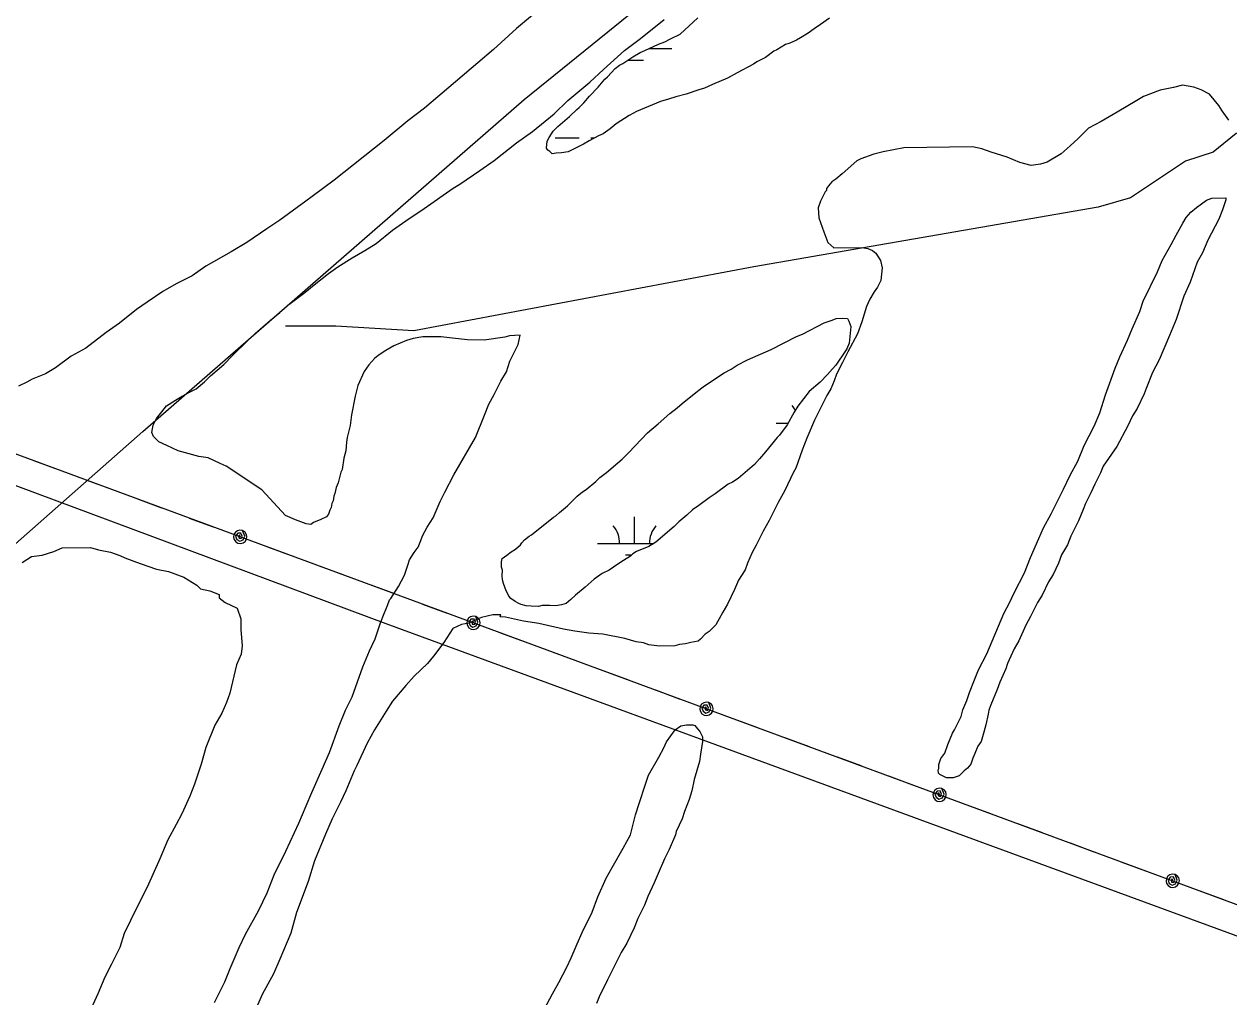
# Model space of a CAD drawing. Extents: x 3250478 to 3288318, y 788638 to 816472.
# Drawn here: x 3261633 to 3263253, y 800772 to 802080 of the extents above; entities that cross this region are included whole.
import ezdxf

# ---------------------------------------------------------------- set-up
doc = ezdxf.new("R2010")
doc.units = 0
for name, color, linetype in [('V-SITE-VEGE', 7, 'Continuous'), ('V-TOPO-SHOR', 7, 'Continuous'), ('V-UTIL-LINE', 7, 'Continuous'), ('V-WETL-SWMP', 7, 'Continuous')]:
    doc.layers.add(name, color=color, linetype=linetype)

msp = doc.modelspace()

# ---------------------------------------------------------------- linework, layer by layer
at = {"layer": 'V-SITE-VEGE'}
for points in [[(3262316.6, 802092.5), (3262295.3, 802074.4), (3262264.3, 802046.3), (3262243.1, 802028.2), (3262213, 802002.8), (3262171.3, 801967.4), (3262149.2, 801950.2), (3262117.3, 801923.9), (3262049.9, 801870.3), (3262020.7, 801848.5), (3262011.8, 801842.2), (3261977.2, 801816.7), (3261959.5, 801804.9), (3261932.9, 801786.7), (3261911.5, 801773.9), (3261877.8, 801754.7), (3261859.1, 801742), (3261837.8, 801731), (3261820, 801721), (3261798.7, 801706.4), (3261784.5, 801696.4), (3261761.5, 801678.3), (3261743.8, 801665.6), (3261716.3, 801644.7), (3261696.7, 801633.7), (3261675.4, 801618.3), (3261662.1, 801610.1), (3261644.3, 801602.7), (3261637.2, 801599), (3261625.6, 801593.5)], [(3262210.2, 801859.6), (3262219, 801865.1), (3262245.7, 801883.3), (3262265.2, 801897), (3262295.3, 801920.6), (3262316.6, 801936), (3262345.8, 801959.6), (3262364.4, 801977.7), (3262393.6, 802002.2), (3262412.2, 802019.4), (3262440.5, 802044.8), (3262461.8, 802061.1), (3262493.7, 802086.5)], [(3263190.6, 801998), (3263178.1, 801995.1), (3263160.2, 801991.4), (3263138, 801983.1), (3263129.1, 801977.6), (3263102.4, 801962.1), (3263081.1, 801949.3), (3263064.2, 801940.2), (3263050.1, 801926.6), (3263039.5, 801916.6), (3263027.1, 801905.8), (3263008.4, 801894.8), (3262999.5, 801892), (3262987, 801890.1), (3262971.7, 801894.4), (3262954.7, 801901.3), (3262933.1, 801908.2), (3262920.5, 801912.6), (3262908, 801915.1), (3262815.9, 801914), (3262788.2, 801908.4), (3262775.7, 801905.5), (3262757.9, 801899.1), (3262752.6, 801896.3), (3262733.1, 801879.1), (3262724.3, 801871.8), (3262718.9, 801868.2), (3262714.5, 801862.8), (3262711.9, 801859.2), (3262711.9, 801856.5), (3262710.1, 801854.7), (3262704, 801842.1), (3262700.6, 801833.1), (3262701.6, 801819.7), (3262708.1, 801801), (3262713.6, 801786.8), (3262721.8, 801779.7), (3262759.3, 801780.1), (3262767.4, 801778.4), (3262773.7, 801775.8), (3262778.2, 801772.3), (3262784.6, 801762.5), (3262786.5, 801752.7), (3262784.9, 801735.7), (3262780.5, 801726.7), (3262776.1, 801720.4), (3262770, 801710.5), (3262765.6, 801700.6), (3262759.6, 801680), (3262753.5, 801663.8), (3262740.4, 801639.5), (3262733.4, 801625.1), (3262725.5, 801609.8), (3262722, 801600.8), (3262717.7, 801590.1), (3262712.4, 801581), (3262703.7, 801564), (3262695.8, 801547.8), (3262685.4, 801523.5), (3262679.3, 801507.3), (3262670.6, 801483.1), (3262667.1, 801476.8), (3262655.8, 801453.4), (3262647, 801437.2), (3262634.8, 801412.9), (3262626.9, 801398.5), (3262617.3, 801379.6), (3262612, 801369.7), (3262605.9, 801355.3), (3262602.4, 801346.4), (3262593.7, 801332.8), (3262588.4, 801320.3), (3262578.8, 801300.5), (3262572.7, 801289.7), (3262567.4, 801280.7), (3262563, 801272.6), (3262554.2, 801263.5), (3262548.9, 801259.9), (3262542.7, 801253.5), (3262539.2, 801250.8), (3262529.3, 801248.9), (3262522.2, 801247), (3262514.2, 801246.1), (3262507.9, 801244.2), (3262487.4, 801244), (3262473, 801245.6), (3262465.8, 801248.2), (3262456, 801249.9), (3262440.7, 801254.2), (3262411.2, 801260.1), (3262392.4, 801261.6), (3262373.5, 801264.1), (3262358.3, 801266.6), (3262325.1, 801274.3), (3262304.5, 801277.6), (3262280.3, 801282.7), (3262273.2, 801283.5), (3262274, 801286.2), (3262263.3, 801286.1), (3262248.1, 801282.3), (3262243.7, 801280.5)], [(3263252.8, 801951.3), (3263243.7, 801963.7), (3263239.2, 801970.8), (3263226.5, 801985.9), (3263215.7, 801992), (3263205.8, 801995.5), (3263190.6, 801998)], [(3262148.9, 801352.7), (3262151.5, 801359.9), (3262157.7, 801369.8), (3262163, 801377.1), (3262166.4, 801386), (3262169, 801392.3), (3262175.2, 801404), (3262183.1, 801416.6), (3262192.7, 801438.2), (3262198.8, 801450.8), (3262211, 801474.2), (3262240, 801524.6), (3262252.1, 801554.3), (3262258.2, 801569.5), (3262265.2, 801582.1), (3262274, 801600.1), (3262281.9, 801612.7), (3262286.2, 801627.1), (3262291.4, 801637.9), (3262297.5, 801649.6), (3262300.1, 801662.1), (3262285.8, 801661.1), (3262279.5, 801659.2), (3262251.9, 801655.3), (3262229.5, 801656), (3262205.3, 801658.4), (3262193.7, 801660), (3262169.5, 801659.7), (3262156.1, 801657.8), (3262147.2, 801655), (3262130.3, 801647.7), (3262119.7, 801641.3), (3262110.8, 801635.8), (3262104.6, 801631.3), (3262096.6, 801622.2), (3262090.5, 801613.2), (3262081.8, 801594.3), (3262078.3, 801580), (3262073.3, 801554.9), (3262071.6, 801540.6), (3262067.4, 801524.4), (3262066.5, 801518.1), (3262065.8, 801506.5), (3262063.2, 801496.6), (3262060.7, 801481.4), (3262059, 801477.8), (3262055.5, 801463.5), (3262052.9, 801457.2), (3262051.2, 801449.1), (3262049.5, 801445.5), (3262048.7, 801439.2), (3262046.9, 801435.6), (3262046.1, 801430.3), (3262044.3, 801426.7), (3262042.6, 801421.3), (3262040, 801417.7), (3262032, 801414), (3262022.2, 801410.3), (3262018.6, 801407.6), (3262012.4, 801408.4), (3261998, 801413.6), (3261984.5, 801419.7), (3261952.8, 801454.2), (3261905, 801485.9), (3261896.9, 801489.3), (3261880.8, 801497.2), (3261868.2, 801498.9), (3261850.3, 801504), (3261840.4, 801506.6), (3261825.1, 801513.6), (3261814.3, 801518.8), (3261807.1, 801525.9), (3261805.2, 801531.2), (3261806.9, 801541.1), (3261811.3, 801550.1), (3261818.3, 801559.1), (3261824.5, 801567.2), (3261836.9, 801574.5), (3261845.8, 801580), (3261855.6, 801585.5), (3261864.5, 801590), (3261876, 801599.1), (3261884, 801607.3), (3261901.7, 801622.7), (3261914, 801635.3), (3261933.5, 801654.3), (3261944.1, 801664.3), (3261964.5, 801682.4), (3261976.9, 801692.4), (3261989.3, 801703.3), (3262010.5, 801719.6), (3262023, 801729.6), (3262042.4, 801745), (3262054.9, 801754.1), (3262074.4, 801766), (3262091.3, 801776), (3262106.4, 801785.1), (3262128.5, 801803.3), (3262146.3, 801816), (3262171.1, 801832.4), (3262210.2, 801859.6)], [(3263003.4, 801402.9), (3263013.9, 801421.8), (3263020, 801434.4), (3263030.5, 801455), (3263039.2, 801473.9), (3263049.7, 801492.8), (3263058.4, 801513.5), (3263071.5, 801539.6), (3263079.4, 801557.6), (3263087.1, 801581.8), (3263100.1, 801617.7), (3263106.2, 801633), (3263116.7, 801655.5), (3263122.8, 801670.8), (3263133.2, 801694.1), (3263137.6, 801707.6), (3263156.8, 801747.2), (3263162.9, 801762.4), (3263175.1, 801784), (3263182.1, 801796.6), (3263190.9, 801812.8), (3263195.3, 801820.1), (3263201.5, 801827.3), (3263209.4, 801833.6), (3263222.7, 801843.6), (3263229.9, 801846.4), (3263248.6, 801846.6), (3263248.7, 801843.9), (3263244.4, 801830.5), (3263239.1, 801817.9), (3263224.3, 801790), (3263217.3, 801772.9), (3263210.3, 801760.3), (3263200.8, 801733.4), (3263192, 801714.5), (3263181.7, 801683.1), (3263173, 801661.5), (3263159, 801629.1), (3263150.3, 801612), (3263141.6, 801590.5), (3263139, 801583.3), (3263129.4, 801563.5), (3263123.2, 801553.6), (3263117.1, 801540.1), (3263102.3, 801512.2), (3263083.8, 801486.1), (3263080.3, 801477.1), (3263072.4, 801461.8), (3263067.2, 801450.1), (3263060.2, 801435.7), (3263056.7, 801427.6), (3263050.6, 801412.3), (3263045.4, 801401.6), (3263040.1, 801391.7), (3263035.8, 801380), (3263027.9, 801366.5), (3263023.6, 801355.7), (3263016.6, 801340.4), (3263010.4, 801330.5), (3263001.7, 801312.5), (3262995.6, 801302.6), (3262985.9, 801283.7), (3262979.8, 801272), (3262970.2, 801251.3), (3262964.1, 801240.5), (3262955.4, 801220.8), (3262952.8, 801213.6), (3262944.9, 801195.6), (3262941.5, 801185.7), (3262932.8, 801165), (3262930.2, 801157.9), (3262929.3, 801152.5), (3262925.9, 801138.1), (3262923.3, 801128.3), (3262919.9, 801115.7), (3262915.5, 801109.4), (3262911.2, 801099.5), (3262908.6, 801093.2), (3262906, 801085.1), (3262901.6, 801079.7), (3262897.1, 801076.1), (3262890, 801069.7), (3262882, 801067), (3262873.1, 801066.9), (3262864.1, 801071.2), (3262862.3, 801073), (3262862.2, 801077.5), (3262863.1, 801079.3), (3262863, 801084.6), (3262865.6, 801092.7), (3262870.9, 801099.9), (3262875.2, 801111.6), (3262881.3, 801126.9), (3262884, 801131.4), (3262892.7, 801149.4), (3262895.3, 801158.3), (3262900.5, 801170.9), (3262904, 801181.7), (3262910.9, 801198.8), (3262916.1, 801212.2), (3262927.5, 801233.8)], [(3262927.5, 801233.8), (3262950.1, 801287.8), (3262958, 801302.2), (3262964.1, 801315.7), (3262978.1, 801342.6), (3262985.9, 801363.3), (3262997.3, 801388.5), (3263003.4, 801402.9)], [(3261630.8, 801356.4), (3261643.3, 801364.4), (3261657.6, 801366.2), (3261673.4, 801371.1), (3261684.4, 801376), (3261722.4, 801376.4), (3261733.5, 801373.4), (3261749.4, 801370.4), (3261762.1, 801365.8), (3261768.5, 801362.7), (3261789.1, 801355), (3261811.4, 801347.4), (3261827.3, 801344.4), (3261847.9, 801336.7), (3261865.5, 801325.8), (3261870.3, 801321.1), (3261883, 801318.1), (3261895.7, 801313.5), (3261895.7, 801308.8), (3261903.7, 801302.5), (3261919.7, 801294.8), (3261924.6, 801280.6), (3261924.7, 801266.4), (3261926.6, 801244.2), (3261925.1, 801233.1)], [(3261889.2, 800764.8), (3261903.2, 800792.7), (3261910.1, 800810.7), (3261922.3, 800838.6), (3261931.1, 800856.5), (3261948.6, 800888.1), (3261959.9, 800912.3), (3261969.5, 800936.6), (3261985.2, 800968.1), (3262002.7, 801005.8), (3262012.3, 801029.2), (3262020.1, 801047.2), (3262034, 801078.6), (3262043.6, 801101.1), (3262056.6, 801137), (3262065.3, 801157.7), (3262074.1, 801175.7), (3262088.8, 801216.1), (3262097.5, 801237.7), (3262105.4, 801253.9), (3262112.3, 801275.4), (3262117.5, 801288), (3262121.8, 801298.8), (3262124.4, 801306), (3262126.2, 801307.8), (3262136.7, 801324), (3262144.6, 801339.3), (3262148.9, 801352.7)], [(3262243.7, 801280.5), (3262231.2, 801275), (3262221.4, 801273.1), (3262209.8, 801267.6), (3262197.5, 801248.7), (3262183.4, 801230.6), (3262175.5, 801220.7), (3262157.8, 801203.5), (3262146.3, 801190.8), (3262128.7, 801170.1), (3262119.9, 801156.5), (3262104.1, 801131.3), (3262094.5, 801113.3), (3262080.5, 801083.6), (3262077, 801076.5), (3262065.7, 801049.5), (3262058.7, 801034.2), (3262047.3, 801011.7), (3262038.6, 800991), (3262023.8, 800955.1), (3262015.2, 800927.3), (3261999.6, 800886), (3261991.9, 800858.1), (3261977.1, 800823.1), (3261968.4, 800803.3), (3261953.5, 800775.4), (3261945.6, 800758.3)], [(3261925.1, 801233.1), (3261919, 801218.8), (3261909.9, 801180.7), (3261905.3, 801168), (3261899.1, 801153.6), (3261889.8, 801137.7), (3261877.5, 801107.5), (3261871.4, 801085.2), (3261862.2, 801058.2), (3261856.1, 801042.3), (3261845.3, 801018.4), (3261837.5, 801004.1), (3261826.7, 800983.4), (3261815.9, 800957.9), (3261798.9, 800919.7), (3261785, 800892.7), (3261768, 800857.6), (3261761.8, 800838.6), (3261751, 800816.3), (3261741.7, 800798.7), (3261732.5, 800776.5), (3261718.6, 800746.2)], [(3262332.9, 800756.5), (3262343.4, 800776.3), (3262352.2, 800791.7), (3262362.7, 800812.3), (3262368.8, 800824.9), (3262376.6, 800843.8), (3262383.6, 800859.1), (3262396.7, 800886.1), (3262404.5, 800906.7), (3262415.8, 800931.9), (3262423.7, 800946.3), (3262438.6, 800972.4), (3262448.3, 800990.4), (3262451.7, 801003), (3262455.1, 801017.3), (3262460.3, 801033.5), (3262468.1, 801056.8), (3262472.4, 801070.3), (3262486.4, 801094.6), (3262493.4, 801107.2), (3262496.9, 801115.3), (3262508.3, 801131.5), (3262516.3, 801137), (3262523.5, 801138), (3262532.4, 801138.1), (3262535.1, 801137.2), (3262538.7, 801132.8), (3262541.5, 801129.2), (3262545.1, 801122.1)], [(3262545.1, 801122.1), (3262545.2, 801115.8), (3262542.7, 801098.8), (3262541, 801089), (3262534.1, 801064.7), (3262530.7, 801049.5), (3262527.3, 801037.8), (3262521.2, 801021.7), (3262517.8, 801011.8), (3262509.9, 800994.7), (3262509.1, 800990.2), (3262500.4, 800970.4), (3262494.2, 800957.9), (3262485.5, 800938.1), (3262480.3, 800925.5), (3262471.6, 800907.5), (3262467.2, 800895.8), (3262458.5, 800877.8), (3262453.3, 800865.3), (3262443.7, 800844.6), (3262435.8, 800832), (3262425.3, 800810.4), (3262417.4, 800795.1), (3262406.1, 800772.6), (3262402.6, 800763.6)]]:
    msp.add_lwpolyline(points, dxfattribs=at)
at = {"layer": 'V-TOPO-SHOR'}
for points in [[(3260407.6, 801061.1), (3260691.8, 801162.5), (3260783.1, 801177.7), (3260935.3, 801152.3), (3261168.6, 801071.1), (3261214.3, 801045.7), (3261280.2, 801055.8), (3261351.3, 801081.2), (3261386.8, 801126.8), (3261412.2, 801157.2), (3261437.6, 801202.9), (3261473.1, 801248.6), (3261534, 801304.3), (3261792.8, 801532.6), (3262305.3, 801978.9), (3263107.1, 802628), (3263234, 802678.7), (3263386.2, 802846.1), (3263487.7, 802952.6), (3263665.3, 803089.6), (3263721.2, 803130.1), (3263761.1, 803186.9)], [(3263924.4, 802039.5), (3263768.6, 801994.5), (3263392, 801920.6), (3263324.1, 801920.6), (3263305.6, 801932.9), (3263287, 801939.1), (3263262.4, 801933), (3263231.5, 801908.3), (3263194.4, 801895.9), (3263120.4, 801846.6), (3263077.1, 801834.2), (3262614.1, 801754.1), (3262157.3, 801667.8), (3262052.4, 801674), (3261984.5, 801674.1)]]:
    msp.add_lwpolyline(points, dxfattribs=at)
at = {"layer": 'V-UTIL-LINE'}
for points in [[(3271779.1, 797708), (3269520, 798544.3), (3266561, 799643.4), (3262119.9, 801273.8), (3257978.5, 802819)], [(3258650, 802591.3), (3259793.3, 802172.3), (3261232, 801646.2), (3262845.9, 801050.8), (3264299.9, 800514), (3265074.8, 800229.3), (3265903.5, 799908.4), (3266182.4, 799829.3), (3266839.8, 799951.4)], [(3261647.1, 801493), (3261679, 801481.3)], [(3261716.5, 801467.4), (3261748.4, 801455.7)], [(3261785.9, 801441.8), (3261817.8, 801430.1)], [(3261855.4, 801416.2), (3261887.3, 801404.4)], [(3261923.9, 801390.9), (3261923.2, 801393.7), (3261921.6, 801392), (3261922.4, 801389.3), (3261925.2, 801388.6), (3261926.6, 801391.7), (3261924.7, 801396), (3261920.4, 801395.7), (3261917.6, 801391.8), (3261919.3, 801387.5), (3261923.1, 801385.1), (3261927.6, 801386.7), (3261929.8, 801391.7), (3261927, 801399.4), (3261923.5, 801399.9), (3261920.1, 801399.1), (3261917.3, 801397), (3261915.4, 801394.1), (3261914.9, 801390.6), (3261915.7, 801387.2), (3261917.8, 801384.3), (3261920.8, 801382.5), (3261924.2, 801381.9), (3261927.6, 801382.8), (3261930.5, 801384.8), (3261932.3, 801387.8), (3261932.9, 801391.3), (3261932, 801394.7), (3261930, 801397.5), (3261927, 801399.4)], [(3261960.5, 801377.4), (3261992.3, 801365.7)], [(3262029.9, 801351.8), (3262061.8, 801340.1)], [(3262099.3, 801326.2), (3262131.2, 801314.5)], [(3262168.7, 801300.6), (3262200.6, 801288.8)], [(3262237.2, 801275.3), (3262236.5, 801278.1), (3262235, 801276.4), (3262235.7, 801273.7), (3262238.6, 801273), (3262239.9, 801276.1), (3262238.1, 801280.4), (3262233.8, 801280.1), (3262231, 801276.2), (3262232.7, 801271.9), (3262236.4, 801269.5), (3262241, 801271.1), (3262243.2, 801276.1), (3262240.3, 801283.8), (3262236.9, 801284.3), (3262233.5, 801283.5), (3262230.6, 801281.4), (3262228.8, 801278.5), (3262228.2, 801275), (3262229.1, 801271.6), (3262231.1, 801268.7), (3262234.1, 801266.9), (3262237.6, 801266.3), (3262241, 801267.2), (3262243.8, 801269.2), (3262245.7, 801272.2), (3262246.2, 801275.7), (3262245.4, 801279.1), (3262243.3, 801281.9), (3262240.3, 801283.8)], [(3262273.8, 801261.8), (3262305.7, 801250.1)], [(3262343.2, 801236.2), (3262375.1, 801224.5)], [(3262412.7, 801210.6), (3262444.6, 801198.9)], [(3262482.1, 801185), (3262514, 801173.2)], [(3262550.6, 801159.7), (3262549.9, 801162.5), (3262548.4, 801160.8), (3262549.1, 801158.1), (3262551.9, 801157.4), (3262553.3, 801160.5), (3262551.4, 801164.8), (3262547.2, 801164.5), (3262544.3, 801160.6), (3262546, 801156.3), (3262549.8, 801153.9), (3262554.3, 801155.5), (3262556.5, 801160.5), (3262553.7, 801168.2), (3262550.2, 801168.7), (3262546.8, 801167.9), (3262544, 801165.8), (3262542.1, 801162.9), (3262541.6, 801159.4), (3262542.4, 801156), (3262544.5, 801153.1), (3262547.5, 801151.3), (3262550.9, 801150.7), (3262554.3, 801151.6), (3262557.2, 801153.6), (3262559, 801156.6), (3262559.6, 801160.1), (3262558.8, 801163.5), (3262556.7, 801166.3), (3262553.7, 801168.2)], [(3262587.2, 801146.2), (3262619.1, 801134.5)], [(3262656.6, 801120.6), (3262688.5, 801108.9)], [(3262726, 801095), (3262757.9, 801083.3)], [(3262795.4, 801069.4), (3262827.3, 801057.6)], [(3262863.9, 801044.1), (3262863.2, 801046.9), (3262861.7, 801045.2), (3262862.5, 801042.5), (3262865.3, 801041.8), (3262866.6, 801044.9), (3262864.8, 801049.2), (3262860.5, 801048.9), (3262857.7, 801045), (3262859.4, 801040.7), (3262863.1, 801038.3), (3262867.7, 801039.9), (3262869.9, 801044.9), (3262867.1, 801052.6), (3262863.6, 801053.1), (3262860.2, 801052.3), (3262857.3, 801050.2), (3262855.5, 801047.3), (3262854.9, 801043.8), (3262855.8, 801040.4), (3262857.8, 801037.5), (3262860.8, 801035.7), (3262864.3, 801035.1), (3262867.7, 801036), (3262870.5, 801038), (3262872.4, 801041), (3262872.9, 801044.5), (3262872.1, 801047.9), (3262870, 801050.7), (3262867.1, 801052.6)], [(3262900.5, 801030.6), (3262932.4, 801018.9)], [(3262969.9, 801005), (3263001.8, 800993.2)], [(3263039.4, 800979.4), (3263071.3, 800967.6)], [(3263108.8, 800953.7), (3263140.7, 800942)], [(3263177.3, 800928.5), (3263176.6, 800931.3), (3263175, 800929.5), (3263175.8, 800926.8), (3263178.6, 800926.1), (3263180, 800929.3), (3263178.1, 800933.6), (3263173.8, 800933.2), (3263171, 800929.3), (3263172.7, 800925), (3263176.5, 800922.6), (3263181, 800924.2), (3263183.2, 800929.3), (3263180.4, 800936.9), (3263176.9, 800937.5), (3263173.5, 800936.6), (3263170.7, 800934.6), (3263168.8, 800931.6), (3263168.3, 800928.1), (3263169.1, 800924.7), (3263171.2, 800921.9), (3263174.1, 800920), (3263177.6, 800919.5), (3263181, 800920.3), (3263183.9, 800922.4), (3263185.7, 800925.3), (3263186.3, 800928.8), (3263185.4, 800932.2), (3263183.4, 800935.1), (3263180.4, 800936.9)], [(3263213.9, 800915), (3263245.7, 800903.2)]]:
    msp.add_lwpolyline(points, dxfattribs=at)
at = {"layer": 'V-WETL-SWMP'}
for p, q in [((3262473, 802047.4), (3262504.1, 802047.4)), ((3262444.7, 802031.9), (3262466.1, 802031.9)), ((3262347.2, 801927.3), (3262379.2, 801927.3)), ((3262395.2, 801927.3), (3262400.1, 801927.3)), ((3262644.4, 801543.8), (3262660.3, 801543.8)), ((3262453.9, 801382), (3262453.9, 801418)), ((3262403.9, 801382), (3262479.6, 801382)), ((3262441.9, 801366.6), (3262450, 801366.6))]:
    msp.add_line(p, q, dxfattribs=at)
for points in [[(3262715.9, 802088.2), (3262704, 802079.8), (3262695.2, 802074.1), (3262687.1, 802068.3), (3262677, 802061.8), (3262671.4, 802058.6), (3262662.6, 802054.7), (3262656.9, 802052.8), (3262645, 802045.7), (3262641.3, 802043.8), (3262630, 802035.4), (3262618.1, 802029.6), (3262613.7, 802026.4), (3262591.7, 802014.8), (3262578.6, 802007.7), (3262558.5, 801999.3), (3262547.8, 801994.1), (3262540.2, 801992.1), (3262523.3, 801986.2), (3262509.4, 801982.3), (3262499.4, 801979.6), (3262488.7, 801976.4), (3262456.6, 801962.7), (3262446.6, 801957.6), (3262429.1, 801946), (3262420.9, 801939.6), (3262411.6, 801932.6)], [(3262515.4, 802066.9), (3262539.1, 802088.7)], [(3262411.6, 801932.6), (3262405.3, 801930), (3262392.7, 801923.5), (3262385.2, 801919), (3262364.5, 801908.7), (3262355.7, 801907.3), (3262348.7, 801906.6), (3262343.1, 801905.9), (3262339.9, 801909), (3262337.3, 801910.9), (3262335.4, 801913.4), (3262336.6, 801922.9), (3262339, 801927.9), (3262344.6, 801936.2), (3262350.8, 801942.6), (3262366.5, 801956), (3262376.5, 801965.6), (3262379.6, 801968.2), (3262385.8, 801974.5), (3262393.3, 801983.5), (3262405.1, 801995.6), (3262407, 801998.1), (3262413.9, 802006.4), (3262417.6, 802009.6), (3262427.6, 802020.5), (3262433.8, 802025), (3262438.2, 802027.5), (3262451.4, 802036.5), (3262461.4, 802042.3), (3262467.7, 802044.9), (3262485.9, 802053.3), (3262494.7, 802056.6), (3262502.2, 802060.5), (3262515.4, 802066.9)], [(3262315.5, 801393.7), (3262344.9, 801417.4), (3262348.1, 801419.3), (3262353.1, 801423.8), (3262361.2, 801430.2), (3262363.7, 801432.8), (3262376.8, 801445.5), (3262383.7, 801451.3), (3262388.7, 801454.5), (3262401.8, 801465.4), (3262407.4, 801470.5), (3262416.2, 801477.6), (3262431.2, 801490.3), (3262437.4, 801495.5), (3262446.2, 801504.4), (3262471.1, 801530.6), (3262485.5, 801542.7), (3262501.1, 801556.8), (3262511.1, 801564.5), (3262518, 801570.2), (3262534.2, 801583.1), (3262544.2, 801591.4), (3262548, 801593.9), (3262574.3, 801611.3), (3262583.7, 801616.4), (3262591.9, 801621.6), (3262605.7, 801628.7), (3262637.7, 801642.9), (3262671.6, 801660.4), (3262679.7, 801663.6), (3262708.6, 801678.5), (3262719.3, 801682.4), (3262724.9, 801684.3), (3262733.8, 801685.1), (3262740.1, 801684.5), (3262742, 801680.8), (3262744.6, 801673.8), (3262742.4, 801651.1), (3262739.3, 801643.5), (3262737.4, 801640.9), (3262724.4, 801621.9), (3262720, 801616.8), (3262713.2, 801609.1), (3262703.2, 801598.9), (3262688.8, 801586.1), (3262673.3, 801566.4), (3262668.3, 801558.7), (3262659.1, 801541.6), (3262648.5, 801527.6), (3262645.4, 801524.4), (3262629.8, 801505.3), (3262621.7, 801495.7), (3262614.9, 801488.1), (3262593, 801469.5), (3262585.5, 801464.4), (3262579.8, 801461.8), (3262562.3, 801448.9), (3262554.2, 801443.2), (3262540.4, 801432.9), (3262531.6, 801427.1), (3262524.1, 801420.1), (3262513.5, 801411.1), (3262507.3, 801404.8), (3262482.3, 801383.6), (3262472.9, 801377.9), (3262456.5, 801371.4), (3262451.5, 801368.1), (3262448.4, 801364.9), (3262439, 801359.2), (3262431.5, 801354), (3262419.6, 801346.3), (3262410.2, 801341.8), (3262399.5, 801334.1), (3262387.7, 801323.2), (3262374.5, 801312.3), (3262368.3, 801306.6), (3262362, 801301.5), (3262355.7, 801299.5), (3262348.2, 801298.2), (3262340, 801298.7), (3262329.9, 801298.6), (3262324.8, 801297.3), (3262314.7, 801297.8), (3262308.4, 801298.3), (3262301.5, 801300.1), (3262298.3, 801301.4), (3262293.2, 801303.8), (3262287.5, 801308.2), (3262284.9, 801311.3), (3262283, 801315.1), (3262281.1, 801318.2), (3262277.8, 801328.3), (3262276.5, 801333.3), (3262275.8, 801338.3), (3262276.3, 801345.9), (3262275, 801350.3), (3262274.9, 801357.3), (3262276.1, 801361.7), (3262282.4, 801366.2), (3262288, 801370.7), (3262293.7, 801374.5)], [(3262293.7, 801374.5), (3262300.5, 801380.3), (3262302.4, 801382.8), (3262306.1, 801386.7), (3262312.4, 801391.8), (3262315.5, 801393.7)]]:
    msp.add_lwpolyline(points, dxfattribs=at)
for centre, start, end in [((3262509.3, 802047.8), 179.948, 180.7552), ((3262639.1, 801544.3), 28.8551, 40.7552), ((3262398.6, 801382.5), 359.2115, 40.7552), ((3262509.1, 801382.5), 139.2115, 180.7552)]:
    msp.add_arc(centre, 35.2, start, end, dxfattribs=at)

doc.saveas('drawing.dxf')
